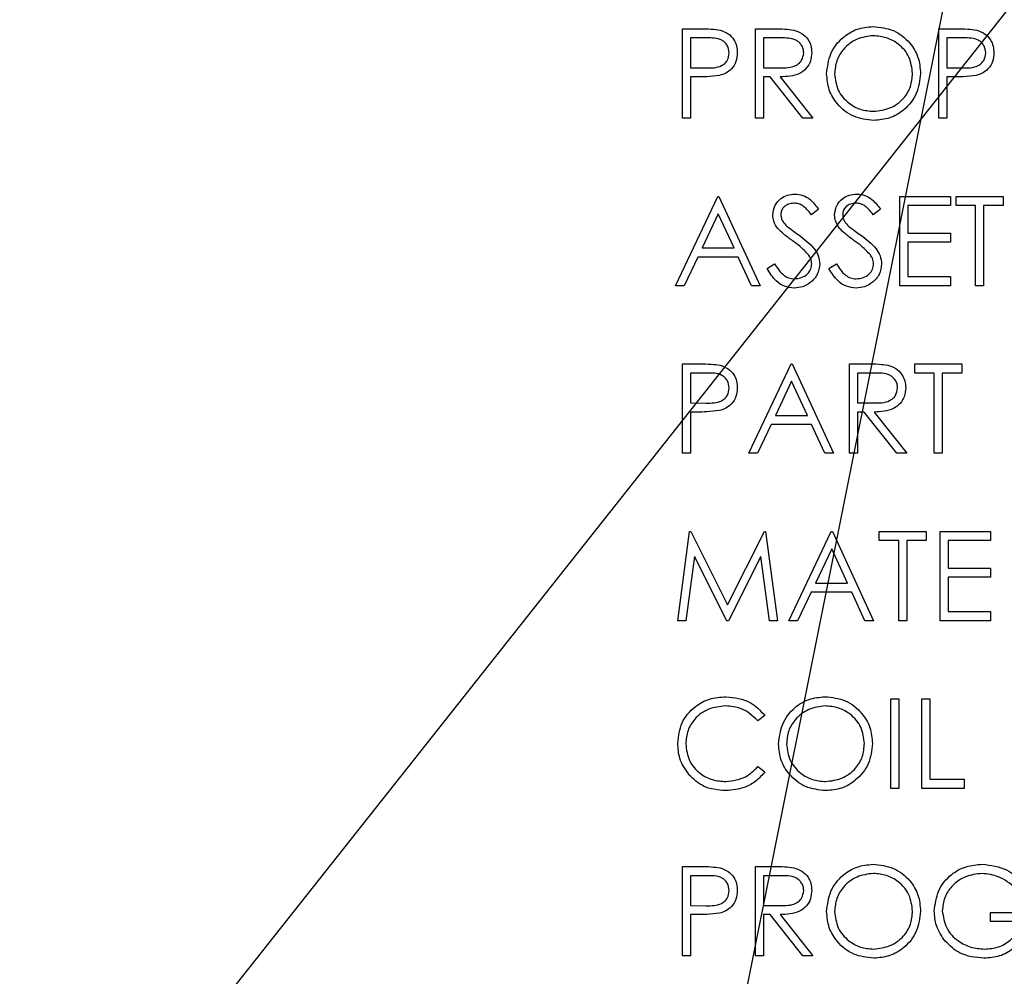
# Model space of a CAD drawing. Header units: inches. Extents: x 1880 to 2363, y -453 to -54.
# Tile 339 of 656: x 2038.995 to 2039.987, y -271.865 to -270.901. Entities that reach past the tile are written whole.
import ezdxf

# ---------------------------------------------------------------- set-up
doc = ezdxf.new("R2010")
doc.units = ezdxf.units.IN
doc.header["$LTSCALE"] = 0.5
doc.header["$MEASUREMENT"] = 0
doc.layers.add('DSS-M-S', color=53, linetype='Continuous')
doc.layers.add('SID-M-S', color=105, linetype='Continuous')

msp = doc.modelspace()

# ---------------------------------------------------------------- linework, layer by layer
at = {"layer": 'DSS-M-S', "linetype": 'Continuous', "lineweight": 25}
for p, q in [((2039.66308, -270.91028), (2039.68073, -270.91028)), ((2039.66308, -271.00028), (2039.66308, -270.91028)), ((2039.73692, -270.91028), (2039.75493, -270.91028)), ((2039.73692, -271.00028), (2039.73692, -270.91028)), ((2039.92154, -270.91028), (2039.93919, -270.91028)), ((2039.92154, -271.00028), (2039.92154, -270.91028)), ((2039.68761, -270.91951), (2039.67115, -270.91951)), ((2039.67115, -270.91951), (2039.67115, -270.94951)), ((2039.745, -270.91951), (2039.745, -270.94951)), ((2039.76187, -270.91951), (2039.745, -270.91951)), ((2039.92961, -270.91951), (2039.92961, -270.94951)), ((2039.94608, -270.91951), (2039.92961, -270.91951)), ((2039.67115, -270.94951), (2039.68691, -270.94971)), ((2039.745, -270.94951), (2039.76148, -270.94963)), ((2039.92961, -270.94951), (2039.94537, -270.94971)), ((2039.67115, -270.95874), (2039.67115, -271.00028)), ((2039.67759, -270.95874), (2039.67115, -270.95874)), ((2039.745, -270.95874), (2039.745, -271.00028)), ((2039.75156, -270.95874), (2039.745, -270.95874)), ((2039.78463, -271.00028), (2039.75156, -270.95874)), ((2039.76155, -270.95874), (2039.79461, -271.00028)), ((2039.92961, -270.95874), (2039.92961, -271.00028)), ((2039.93605, -270.95874), (2039.92961, -270.95874)), ((2039.67115, -271.00028), (2039.66308, -271.00028)), ((2039.745, -271.00028), (2039.73692, -271.00028)), ((2039.79461, -271.00028), (2039.78463, -271.00028)), ((2039.92961, -271.00028), (2039.92154, -271.00028)), ((2039.65615, -271.16903), (2039.69885, -271.07903)), ((2039.69885, -271.07903), (2039.7, -271.07903)), ((2039.7, -271.07903), (2039.74154, -271.16903)), ((2039.88231, -271.07903), (2039.93308, -271.07903)), ((2039.88231, -271.16903), (2039.88231, -271.07903)), ((2039.93308, -271.07903), (2039.93308, -271.08826)), ((2039.93885, -271.07903), (2039.98615, -271.07903)), ((2039.93885, -271.08826), (2039.93885, -271.07903)), ((2039.98615, -271.07903), (2039.98615, -271.08826)), ((2039.89038, -271.08826), (2039.89038, -271.11595)), ((2039.93308, -271.08826), (2039.89038, -271.08826)), ((2039.95846, -271.08826), (2039.93885, -271.08826)), ((2039.95846, -271.16903), (2039.95846, -271.08826)), ((2039.96654, -271.08826), (2039.96654, -271.16903)), ((2039.98615, -271.08826), (2039.96654, -271.08826)), ((2039.69933, -271.09657), (2039.68303, -271.13095)), ((2039.7152, -271.13095), (2039.69933, -271.09657)), ((2039.80038, -271.09195), (2039.79308, -271.09749)), ((2039.86269, -271.09195), (2039.85539, -271.09749)), ((2039.89038, -271.11595), (2039.93308, -271.11595)), ((2039.93308, -271.11595), (2039.93308, -271.12518)), ((2039.89038, -271.12518), (2039.89038, -271.1598)), ((2039.93308, -271.12518), (2039.89038, -271.12518)), ((2039.68303, -271.13095), (2039.7152, -271.13095)), ((2039.67865, -271.14018), (2039.66497, -271.16903)), ((2039.71945, -271.14018), (2039.67865, -271.14018)), ((2039.73276, -271.16903), (2039.71945, -271.14018)), ((2039.74846, -271.15167), (2039.75607, -271.1471)), ((2039.81077, -271.15167), (2039.81838, -271.1471)), ((2039.66497, -271.16903), (2039.65615, -271.16903)), ((2039.74154, -271.16903), (2039.73276, -271.16903)), ((2039.93308, -271.16903), (2039.88231, -271.16903)), ((2039.89038, -271.1598), (2039.93308, -271.1598)), ((2039.93308, -271.1598), (2039.93308, -271.16903)), ((2039.96654, -271.16903), (2039.95846, -271.16903)), ((2039.66308, -271.24778), (2039.68073, -271.24778)), ((2039.66308, -271.33778), (2039.66308, -271.24778)), ((2039.73, -271.33778), (2039.77269, -271.24778)), ((2039.77269, -271.24778), (2039.77385, -271.24778)), ((2039.77385, -271.24778), (2039.81538, -271.33778)), ((2039.83154, -271.24778), (2039.84955, -271.24778)), ((2039.83154, -271.33778), (2039.83154, -271.24778)), ((2039.89731, -271.24778), (2039.94461, -271.24778)), ((2039.89731, -271.25701), (2039.89731, -271.24778)), ((2039.94461, -271.24778), (2039.94461, -271.25701)), ((2039.67115, -271.25701), (2039.67115, -271.28701)), ((2039.68761, -271.25701), (2039.67115, -271.25701)), ((2039.83961, -271.25701), (2039.83961, -271.28701)), ((2039.85649, -271.25701), (2039.83961, -271.25701)), ((2039.91692, -271.25701), (2039.89731, -271.25701)), ((2039.91692, -271.33778), (2039.91692, -271.25701)), ((2039.925, -271.25701), (2039.925, -271.33778)), ((2039.94461, -271.25701), (2039.925, -271.25701)), ((2039.77318, -271.26532), (2039.75688, -271.2997)), ((2039.78904, -271.2997), (2039.77318, -271.26532)), ((2039.67115, -271.28701), (2039.68691, -271.28721)), ((2039.83961, -271.28701), (2039.85609, -271.28713)), ((2039.67115, -271.29624), (2039.67115, -271.33778)), ((2039.67759, -271.29624), (2039.67115, -271.29624)), ((2039.83961, -271.29624), (2039.83961, -271.33778)), ((2039.84618, -271.29624), (2039.83961, -271.29624)), ((2039.87924, -271.33778), (2039.84618, -271.29624)), ((2039.85617, -271.29624), (2039.88923, -271.33778)), ((2039.75688, -271.2997), (2039.78904, -271.2997)), ((2039.7525, -271.30893), (2039.73882, -271.33778)), ((2039.7933, -271.30893), (2039.7525, -271.30893)), ((2039.8066, -271.33778), (2039.7933, -271.30893)), ((2039.67115, -271.33778), (2039.66308, -271.33778)), ((2039.73882, -271.33778), (2039.73, -271.33778)), ((2039.81538, -271.33778), (2039.8066, -271.33778)), ((2039.83961, -271.33778), (2039.83154, -271.33778)), ((2039.88923, -271.33778), (2039.87924, -271.33778)), ((2039.925, -271.33778), (2039.91692, -271.33778)), ((2039.65846, -271.50653), (2039.67034, -271.41653)), ((2039.67034, -271.41653), (2039.6715, -271.41653)), ((2039.6715, -271.41653), (2039.70865, -271.49037)), ((2039.70865, -271.49037), (2039.74572, -271.41653)), ((2039.74572, -271.41653), (2039.74689, -271.41653)), ((2039.74689, -271.41653), (2039.75885, -271.50653)), ((2039.77038, -271.50653), (2039.81308, -271.41653)), ((2039.81308, -271.41653), (2039.81423, -271.41653)), ((2039.81423, -271.41653), (2039.85577, -271.50653)), ((2039.86154, -271.41653), (2039.90885, -271.41653)), ((2039.86154, -271.42576), (2039.86154, -271.41653)), ((2039.90885, -271.41653), (2039.90885, -271.42576)), ((2039.92269, -271.41653), (2039.97346, -271.41653)), ((2039.92269, -271.50653), (2039.92269, -271.41653)), ((2039.97346, -271.41653), (2039.97346, -271.42576)), ((2039.88115, -271.42576), (2039.86154, -271.42576)), ((2039.88115, -271.50653), (2039.88115, -271.42576)), ((2039.88923, -271.42576), (2039.88923, -271.50653)), ((2039.90885, -271.42576), (2039.88923, -271.42576)), ((2039.93077, -271.42576), (2039.93077, -271.45345)), ((2039.97346, -271.42576), (2039.93077, -271.42576)), ((2039.81356, -271.43407), (2039.79727, -271.46845)), ((2039.82943, -271.46845), (2039.81356, -271.43407)), ((2039.67519, -271.44162), (2039.66659, -271.50653)), ((2039.70781, -271.50653), (2039.67519, -271.44162)), ((2039.74211, -271.44177), (2039.70963, -271.50653)), ((2039.75073, -271.50653), (2039.74211, -271.44177)), ((2039.93077, -271.45345), (2039.97346, -271.45345)), ((2039.97346, -271.45345), (2039.97346, -271.46268)), ((2039.93077, -271.46268), (2039.93077, -271.4973)), ((2039.97346, -271.46268), (2039.93077, -271.46268)), ((2039.79727, -271.46845), (2039.82943, -271.46845)), ((2039.79288, -271.47768), (2039.7792, -271.50653)), ((2039.83368, -271.47768), (2039.79288, -271.47768)), ((2039.84699, -271.50653), (2039.83368, -271.47768)), ((2039.93077, -271.4973), (2039.97346, -271.4973)), ((2039.97346, -271.4973), (2039.97346, -271.50653)), ((2039.66659, -271.50653), (2039.65846, -271.50653)), ((2039.70963, -271.50653), (2039.70781, -271.50653)), ((2039.75885, -271.50653), (2039.75073, -271.50653)), ((2039.7792, -271.50653), (2039.77038, -271.50653)), ((2039.85577, -271.50653), (2039.84699, -271.50653)), ((2039.88923, -271.50653), (2039.88115, -271.50653)), ((2039.97346, -271.50653), (2039.92269, -271.50653)), ((2039.87308, -271.58528), (2039.88115, -271.58528)), ((2039.87308, -271.67528), (2039.87308, -271.58528)), ((2039.88115, -271.58528), (2039.88115, -271.67528)), ((2039.90423, -271.58528), (2039.91231, -271.58528)), ((2039.90423, -271.67528), (2039.90423, -271.58528)), ((2039.91231, -271.58528), (2039.91231, -271.66605)), ((2039.74615, -271.60179), (2039.73909, -271.6072)), ((2039.73909, -271.65335), (2039.74615, -271.65871)), ((2039.91231, -271.66605), (2039.94692, -271.66605)), ((2039.94692, -271.66605), (2039.94692, -271.67528)), ((2039.88115, -271.67528), (2039.87308, -271.67528)), ((2039.94692, -271.67528), (2039.90423, -271.67528)), ((2039.66308, -271.75403), (2039.68073, -271.75403)), ((2039.66308, -271.84403), (2039.66308, -271.75403)), ((2039.73692, -271.75403), (2039.75493, -271.75403)), ((2039.73692, -271.84403), (2039.73692, -271.75403)), ((2039.67115, -271.76326), (2039.67115, -271.79326)), ((2039.68761, -271.76326), (2039.67115, -271.76326)), ((2039.745, -271.76326), (2039.745, -271.79326)), ((2039.76187, -271.76326), (2039.745, -271.76326)), ((2039.67115, -271.79326), (2039.68691, -271.79346)), ((2039.745, -271.79326), (2039.76148, -271.79338)), ((2039.67115, -271.80249), (2039.67115, -271.84403)), ((2039.67759, -271.80249), (2039.67115, -271.80249)), ((2039.745, -271.80249), (2039.745, -271.84403)), ((2039.75156, -271.80249), (2039.745, -271.80249)), ((2039.78463, -271.84403), (2039.75156, -271.80249)), ((2039.76155, -271.80249), (2039.79461, -271.84403)), ((2039.97346, -271.80018), (2040.01154, -271.80018)), ((2039.97346, -271.80941), (2039.97346, -271.80018)), ((2040.00346, -271.80941), (2039.97346, -271.80941)), ((2039.67115, -271.84403), (2039.66308, -271.84403)), ((2039.745, -271.84403), (2039.73692, -271.84403)), ((2039.79461, -271.84403), (2039.78463, -271.84403))]:
    msp.add_line(p, q, dxfattribs=at)
for points, knots in [([(2039.68073, -270.91028), (2039.68457, -270.91027), (2039.69144, -270.91024), (2039.69824, -270.91121), (2039.70123, -270.91163)], [0, 0, 0, 0, 0.560314, 1, 1, 1, 1]), ([(2039.75493, -270.91028), (2039.75876, -270.91027), (2039.76558, -270.91024), (2039.77235, -270.91112), (2039.77532, -270.9115)], [0, 0, 0, 0, 0.56024, 1, 1, 1, 1]), ([(2039.80846, -270.95567), (2039.80929, -270.94873), (2039.81095, -270.93485), (2039.82327, -270.91903), (2039.83882, -270.9096), (2039.84974, -270.90851), (2039.85519, -270.90797)], [0, 0, 0, 0, 0.279731, 0.559327, 0.77968, 1, 1, 1, 1]), ([(2039.85519, -270.90797), (2039.86224, -270.90871), (2039.87634, -270.91019), (2039.89212, -270.92296), (2039.90169, -270.93864), (2039.90261, -270.94971), (2039.90308, -270.95524)], [0, 0, 0, 0, 0.279767, 0.559358, 0.779571, 1, 1, 1, 1]), ([(2039.93919, -270.91028), (2039.94304, -270.91027), (2039.9499, -270.91024), (2039.9567, -270.91121), (2039.95969, -270.91163)], [0, 0, 0, 0, 0.560314, 1, 1, 1, 1]), ([(2039.71038, -270.93445), (2039.70998, -270.93187), (2039.70936, -270.92799), (2039.70605, -270.92393), (2039.69969, -270.91937), (2039.69298, -270.91945), (2039.68761, -270.91951)], [0, 0, 0, 0, 0.248969, 0.374729, 0.500383, 1, 1, 1, 1]), ([(2039.70123, -270.91163), (2039.70396, -270.91262), (2039.70943, -270.91459), (2039.71508, -270.92068), (2039.71806, -270.92759), (2039.71833, -270.93214), (2039.71846, -270.93442)], [0, 0, 0, 0, 0.2797054, 0.5593809, 0.7795086, 1, 1, 1, 1]), ([(2039.78538, -270.93433), (2039.78529, -270.93301), (2039.78509, -270.93037), (2039.7833, -270.92678), (2039.78077, -270.92373), (2039.7741, -270.91933), (2039.7673, -270.91943), (2039.76187, -270.91951)], [0, 0, 0, 0, 0.125307, 0.250617, 0.375954, 0.501281, 1, 1, 1, 1]), ([(2039.77532, -270.9115), (2039.77815, -270.91244), (2039.78379, -270.91431), (2039.78974, -270.92038), (2039.79301, -270.92736), (2039.79331, -270.93202), (2039.79346, -270.93435)], [0, 0, 0, 0, 0.279797, 0.5595, 0.779626, 1, 1, 1, 1]), ([(2039.85559, -270.9172), (2039.84991, -270.91794), (2039.83854, -270.91941), (2039.82554, -270.92944), (2039.81776, -270.94219), (2039.81695, -270.95116), (2039.81654, -270.95564)], [0, 0, 0, 0, 0.279627, 0.55935, 0.77963, 1, 1, 1, 1]), ([(2039.895, -270.95522), (2039.89431, -270.94951), (2039.89293, -270.93808), (2039.88197, -270.92569), (2039.869, -270.91852), (2039.86006, -270.91764), (2039.85559, -270.9172)], [0, 0, 0, 0, 0.279468, 0.55887, 0.779516, 1, 1, 1, 1]), ([(2039.96885, -270.93445), (2039.96844, -270.93187), (2039.96782, -270.92799), (2039.96451, -270.92393), (2039.95815, -270.91937), (2039.95144, -270.91945), (2039.94608, -270.91951)], [0, 0, 0, 0, 0.248969, 0.374729, 0.500383, 1, 1, 1, 1]), ([(2039.95969, -270.91163), (2039.96242, -270.91262), (2039.96789, -270.91459), (2039.97354, -270.92068), (2039.97653, -270.92759), (2039.97679, -270.93214), (2039.97692, -270.93442)], [0, 0, 0, 0, 0.279705, 0.559381, 0.779509, 1, 1, 1, 1]), ([(2039.68691, -270.94971), (2039.69239, -270.94973), (2039.69926, -270.94975), (2039.7059, -270.94525), (2039.70936, -270.94111), (2039.70998, -270.93711), (2039.71038, -270.93445)], [0, 0, 0, 0, 0.499721, 0.62535, 0.751083, 1, 1, 1, 1]), ([(2039.71846, -270.93442), (2039.71825, -270.93739), (2039.71782, -270.94331), (2039.71331, -270.95054), (2039.70718, -270.9552), (2039.70273, -270.95657), (2039.7005, -270.95726)], [0, 0, 0, 0, 0.280099, 0.559324, 0.779458, 1, 1, 1, 1]), ([(2039.76148, -270.94963), (2039.76701, -270.94962), (2039.77392, -270.9496), (2039.78075, -270.9452), (2039.78432, -270.94107), (2039.78496, -270.93702), (2039.78538, -270.93433)], [0, 0, 0, 0, 0.4998271, 0.6254978, 0.7512079, 1, 1, 1, 1]), ([(2039.79346, -270.93435), (2039.79323, -270.93719), (2039.79275, -270.94288), (2039.7883, -270.95044), (2039.77816, -270.958), (2039.7684, -270.95844), (2039.76155, -270.95874)], [0, 0, 0, 0, 0.18712, 0.373979, 0.560911, 1, 1, 1, 1]), ([(2039.94537, -270.94971), (2039.95086, -270.94973), (2039.95772, -270.94975), (2039.96436, -270.94525), (2039.96782, -270.94111), (2039.96844, -270.93711), (2039.96885, -270.93445)], [0, 0, 0, 0, 0.499721, 0.62535, 0.751083, 1, 1, 1, 1]), ([(2039.97692, -270.93442), (2039.97671, -270.93739), (2039.97628, -270.94331), (2039.97177, -270.95054), (2039.96564, -270.9552), (2039.96119, -270.95657), (2039.95897, -270.95726)], [0, 0, 0, 0, 0.280099, 0.559324, 0.779458, 1, 1, 1, 1]), ([(2039.7005, -270.95726), (2039.69624, -270.9578), (2039.68863, -270.95875), (2039.68097, -270.95874), (2039.67759, -270.95874)], [0, 0, 0, 0, 0.559694, 1, 1, 1, 1]), ([(2039.85591, -271.00259), (2039.84894, -271.00181), (2039.83499, -271.00027), (2039.81948, -270.98755), (2039.80991, -270.9721), (2039.80895, -270.96115), (2039.80846, -270.95567)], [0, 0, 0, 0, 0.279663, 0.559354, 0.779636, 1, 1, 1, 1]), ([(2039.81654, -270.95564), (2039.81723, -270.96131), (2039.8186, -270.97266), (2039.82948, -270.98489), (2039.84223, -270.99226), (2039.85114, -270.99299), (2039.85559, -270.99335)], [0, 0, 0, 0, 0.279416, 0.5590765, 0.779478, 1, 1, 1, 1]), ([(2039.85559, -270.99335), (2039.8613, -270.9927), (2039.87273, -270.9914), (2039.88597, -270.98155), (2039.89376, -270.96871), (2039.89459, -270.95972), (2039.895, -270.95522)], [0, 0, 0, 0, 0.2798297, 0.559389, 0.7796538, 1, 1, 1, 1]), ([(2039.90308, -270.95524), (2039.90229, -270.96223), (2039.9007, -270.97619), (2039.88788, -270.99168), (2039.87237, -271.00118), (2039.8614, -271.00212), (2039.85591, -271.00259)], [0, 0, 0, 0, 0.2796304, 0.5593429, 0.7795972, 1, 1, 1, 1]), ([(2039.95897, -270.95726), (2039.95471, -270.9578), (2039.9471, -270.95875), (2039.93943, -270.95874), (2039.93605, -270.95874)], [0, 0, 0, 0, 0.559694, 1, 1, 1, 1]), ([(2039.75423, -271.09772), (2039.75462, -271.09453), (2039.7554, -271.08814), (2039.76155, -271.0812), (2039.7689, -271.07736), (2039.7739, -271.07693), (2039.77641, -271.07672)], [0, 0, 0, 0, 0.279553, 0.558798, 0.779378, 1, 1, 1, 1]), ([(2039.77641, -271.07672), (2039.77918, -271.07699), (2039.78472, -271.07753), (2039.79339, -271.08283), (2039.79773, -271.08849), (2039.80038, -271.09195)], [0, 0, 0, 0, 0.27975, 0.559501, 1, 1, 1, 1]), ([(2039.81654, -271.09772), (2039.81693, -271.09453), (2039.81771, -271.08814), (2039.82385, -271.0812), (2039.8312, -271.07736), (2039.83621, -271.07693), (2039.83871, -271.07672)], [0, 0, 0, 0, 0.279553, 0.558798, 0.779378, 1, 1, 1, 1]), ([(2039.83871, -271.07672), (2039.84148, -271.07699), (2039.84703, -271.07753), (2039.8557, -271.08283), (2039.86004, -271.08849), (2039.86269, -271.09195)], [0, 0, 0, 0, 0.27975, 0.559501, 1, 1, 1, 1]), ([(2039.7755, -271.08595), (2039.77368, -271.08609), (2039.77003, -271.08637), (2039.76563, -271.08918), (2039.76275, -271.09303), (2039.76245, -271.09591), (2039.76231, -271.09735)], [0, 0, 0, 0, 0.280274, 0.559931, 0.77992, 1, 1, 1, 1]), ([(2039.79308, -271.09749), (2039.79153, -271.09555), (2039.78897, -271.09237), (2039.78474, -271.08852), (2039.78033, -271.08632), (2039.77711, -271.08608), (2039.7755, -271.08595)], [0, 0, 0, 0, 0.340409, 0.560482, 0.78018, 1, 1, 1, 1]), ([(2039.83781, -271.08595), (2039.83598, -271.08609), (2039.83233, -271.08637), (2039.82794, -271.08918), (2039.82506, -271.09303), (2039.82476, -271.09591), (2039.82461, -271.09735)], [0, 0, 0, 0, 0.280274, 0.559931, 0.77992, 1, 1, 1, 1]), ([(2039.85539, -271.09749), (2039.85383, -271.09555), (2039.85127, -271.09237), (2039.84705, -271.08852), (2039.84264, -271.08632), (2039.83942, -271.08608), (2039.83781, -271.08595)], [0, 0, 0, 0, 0.340409, 0.560482, 0.78018, 1, 1, 1, 1]), ([(2039.75926, -271.11143), (2039.75767, -271.10909), (2039.75484, -271.10492), (2039.75442, -271.09992), (2039.75423, -271.09772)], [0, 0, 0, 0, 0.55984, 1, 1, 1, 1]), ([(2039.76231, -271.09735), (2039.76241, -271.0986), (2039.76262, -271.10111), (2039.76457, -271.10525), (2039.76685, -271.10756), (2039.76824, -271.10897)], [0, 0, 0, 0, 0.279946, 0.559774, 1, 1, 1, 1]), ([(2039.82157, -271.11143), (2039.81998, -271.10909), (2039.81715, -271.10492), (2039.81672, -271.09992), (2039.81654, -271.09772)], [0, 0, 0, 0, 0.55984, 1, 1, 1, 1]), ([(2039.82461, -271.09735), (2039.82472, -271.0986), (2039.82493, -271.10111), (2039.82688, -271.10525), (2039.82916, -271.10756), (2039.83055, -271.10897)], [0, 0, 0, 0, 0.279946, 0.559774, 1, 1, 1, 1]), ([(2039.76824, -271.10897), (2039.77046, -271.1107), (2039.77442, -271.11378), (2039.77853, -271.11666), (2039.78034, -271.11793)], [0, 0, 0, 0, 0.559906, 1, 1, 1, 1]), ([(2039.83055, -271.10897), (2039.83277, -271.1107), (2039.83673, -271.11378), (2039.84084, -271.11666), (2039.84264, -271.11793)], [0, 0, 0, 0, 0.5599058, 1, 1, 1, 1]), ([(2039.77401, -271.12367), (2039.77107, -271.12159), (2039.76584, -271.11789), (2039.76127, -271.1134), (2039.75926, -271.11143)], [0, 0, 0, 0, 0.560413, 1, 1, 1, 1]), ([(2039.78034, -271.11793), (2039.78598, -271.12211), (2039.79384, -271.12793), (2039.80053, -271.13877), (2039.8012, -271.14424), (2039.80154, -271.14698)], [0, 0, 0, 0, 0.560115, 0.780284, 1, 1, 1, 1]), ([(2039.83632, -271.12367), (2039.83338, -271.12159), (2039.82815, -271.11789), (2039.82358, -271.1134), (2039.82157, -271.11143)], [0, 0, 0, 0, 0.560413, 1, 1, 1, 1]), ([(2039.84264, -271.11793), (2039.84828, -271.12211), (2039.85614, -271.12793), (2039.86283, -271.13877), (2039.86351, -271.14424), (2039.86385, -271.14698)], [0, 0, 0, 0, 0.560115, 0.780284, 1, 1, 1, 1]), ([(2039.79023, -271.13802), (2039.78746, -271.13505), (2039.7825, -271.12975), (2039.77661, -271.12553), (2039.77401, -271.12367)], [0, 0, 0, 0, 0.559496, 1, 1, 1, 1]), ([(2039.85254, -271.13802), (2039.84977, -271.13505), (2039.84481, -271.12975), (2039.83891, -271.12553), (2039.83632, -271.12367)], [0, 0, 0, 0, 0.559496, 1, 1, 1, 1]), ([(2039.79346, -271.14685), (2039.79324, -271.14506), (2039.79284, -271.14185), (2039.79103, -271.13919), (2039.79023, -271.13802)], [0, 0, 0, 0, 0.55899, 1, 1, 1, 1]), ([(2039.85577, -271.14685), (2039.85555, -271.14506), (2039.85515, -271.14185), (2039.85334, -271.13919), (2039.85254, -271.13802)], [0, 0, 0, 0, 0.55899, 1, 1, 1, 1]), ([(2039.75607, -271.1471), (2039.75874, -271.15122), (2039.76247, -271.15695), (2039.7701, -271.16151), (2039.77392, -271.16191), (2039.77583, -271.1621)], [0, 0, 0, 0, 0.559321, 0.779782, 1, 1, 1, 1]), ([(2039.77583, -271.1621), (2039.77825, -271.16186), (2039.78308, -271.16138), (2039.78899, -271.15774), (2039.79275, -271.15255), (2039.79322, -271.14875), (2039.79346, -271.14685)], [0, 0, 0, 0, 0.280276, 0.560148, 0.780153, 1, 1, 1, 1]), ([(2039.80154, -271.14698), (2039.80104, -271.15066), (2039.80003, -271.15803), (2039.79283, -271.16587), (2039.78452, -271.17063), (2039.77873, -271.1711), (2039.77583, -271.17134)], [0, 0, 0, 0, 0.279183, 0.559085, 0.779446, 1, 1, 1, 1]), ([(2039.81838, -271.1471), (2039.82105, -271.15122), (2039.82478, -271.15695), (2039.83241, -271.16151), (2039.83623, -271.16191), (2039.83814, -271.1621)], [0, 0, 0, 0, 0.559321, 0.779782, 1, 1, 1, 1]), ([(2039.83814, -271.1621), (2039.84056, -271.16186), (2039.84539, -271.16138), (2039.8513, -271.15774), (2039.85506, -271.15255), (2039.85553, -271.14875), (2039.85577, -271.14685)], [0, 0, 0, 0, 0.280276, 0.560148, 0.780153, 1, 1, 1, 1]), ([(2039.86385, -271.14698), (2039.86334, -271.15066), (2039.86234, -271.15803), (2039.85514, -271.16587), (2039.84683, -271.17063), (2039.84103, -271.1711), (2039.83814, -271.17134)], [0, 0, 0, 0, 0.279183, 0.559085, 0.779446, 1, 1, 1, 1]), ([(2039.77583, -271.17134), (2039.7725, -271.171), (2039.76584, -271.17034), (2039.75558, -271.16355), (2039.75116, -271.15618), (2039.74846, -271.15167)], [0, 0, 0, 0, 0.27988, 0.559666, 1, 1, 1, 1]), ([(2039.83814, -271.17134), (2039.83481, -271.171), (2039.82815, -271.17034), (2039.81789, -271.16355), (2039.81347, -271.15618), (2039.81077, -271.15167)], [0, 0, 0, 0, 0.2798798, 0.5596658, 1, 1, 1, 1]), ([(2039.68073, -271.24778), (2039.68457, -271.24777), (2039.69144, -271.24774), (2039.69824, -271.24871), (2039.70123, -271.24913)], [0, 0, 0, 0, 0.560314, 1, 1, 1, 1]), ([(2039.84955, -271.24778), (2039.85337, -271.24777), (2039.8602, -271.24774), (2039.86696, -271.24862), (2039.86994, -271.249)], [0, 0, 0, 0, 0.56024, 1, 1, 1, 1]), ([(2039.71038, -271.27195), (2039.70998, -271.26937), (2039.70936, -271.26549), (2039.70605, -271.26143), (2039.69969, -271.25687), (2039.69298, -271.25695), (2039.68761, -271.25701)], [0, 0, 0, 0, 0.248969, 0.374729, 0.500383, 1, 1, 1, 1]), ([(2039.70123, -271.24913), (2039.70396, -271.25012), (2039.70943, -271.25209), (2039.71508, -271.25818), (2039.71806, -271.26509), (2039.71833, -271.26964), (2039.71846, -271.27192)], [0, 0, 0, 0, 0.279705, 0.559381, 0.779509, 1, 1, 1, 1]), ([(2039.88, -271.27183), (2039.8799, -271.27051), (2039.87971, -271.26787), (2039.87792, -271.26428), (2039.87539, -271.26123), (2039.86871, -271.25683), (2039.86192, -271.25693), (2039.85649, -271.25701)], [0, 0, 0, 0, 0.1253074, 0.250617, 0.3759543, 0.5012806, 1, 1, 1, 1]), ([(2039.86994, -271.249), (2039.87276, -271.24994), (2039.87841, -271.25181), (2039.88435, -271.25788), (2039.88763, -271.26486), (2039.88793, -271.26952), (2039.88808, -271.27185)], [0, 0, 0, 0, 0.279797, 0.5595, 0.779626, 1, 1, 1, 1]), ([(2039.68691, -271.28721), (2039.69239, -271.28723), (2039.69926, -271.28725), (2039.7059, -271.28275), (2039.70936, -271.27861), (2039.70998, -271.27461), (2039.71038, -271.27195)], [0, 0, 0, 0, 0.499721, 0.62535, 0.751083, 1, 1, 1, 1]), ([(2039.71846, -271.27192), (2039.71825, -271.27489), (2039.71782, -271.28081), (2039.71331, -271.28804), (2039.70718, -271.2927), (2039.70273, -271.29407), (2039.7005, -271.29476)], [0, 0, 0, 0, 0.2800989, 0.5593238, 0.7794579, 1, 1, 1, 1]), ([(2039.85609, -271.28713), (2039.86162, -271.28712), (2039.86854, -271.2871), (2039.87536, -271.2827), (2039.87894, -271.27857), (2039.87958, -271.27452), (2039.88, -271.27183)], [0, 0, 0, 0, 0.499827, 0.625498, 0.751208, 1, 1, 1, 1]), ([(2039.88808, -271.27185), (2039.88784, -271.27469), (2039.88737, -271.28038), (2039.88292, -271.28794), (2039.87278, -271.2955), (2039.86301, -271.29594), (2039.85617, -271.29624)], [0, 0, 0, 0, 0.1871202, 0.3739789, 0.5609112, 1, 1, 1, 1]), ([(2039.7005, -271.29476), (2039.69624, -271.2953), (2039.68863, -271.29625), (2039.68097, -271.29624), (2039.67759, -271.29624)], [0, 0, 0, 0, 0.559694, 1, 1, 1, 1]), ([(2039.65846, -271.62976), (2039.65928, -271.6227), (2039.66093, -271.60859), (2039.67424, -271.59314), (2039.69027, -271.5842), (2039.70134, -271.58338), (2039.70689, -271.58297)], [0, 0, 0, 0, 0.279512, 0.55908, 0.779374, 1, 1, 1, 1]), ([(2039.70689, -271.58297), (2039.71553, -271.58393), (2039.73097, -271.58564), (2039.74151, -271.59685), (2039.74615, -271.60179)], [0, 0, 0, 0, 0.559517, 1, 1, 1, 1]), ([(2039.76, -271.63067), (2039.76083, -271.62373), (2039.76249, -271.60985), (2039.77481, -271.59403), (2039.79036, -271.5846), (2039.80127, -271.58351), (2039.80673, -271.58297)], [0, 0, 0, 0, 0.279731, 0.559327, 0.77968, 1, 1, 1, 1]), ([(2039.80673, -271.58297), (2039.81378, -271.58371), (2039.82788, -271.58519), (2039.84365, -271.59796), (2039.85323, -271.61364), (2039.85415, -271.62471), (2039.85461, -271.63024)], [0, 0, 0, 0, 0.279767, 0.559358, 0.779571, 1, 1, 1, 1]), ([(2039.70638, -271.5922), (2039.70063, -271.59286), (2039.68914, -271.59417), (2039.67574, -271.60394), (2039.66777, -271.61679), (2039.66695, -271.62584), (2039.66654, -271.63037)], [0, 0, 0, 0, 0.2798558, 0.5595188, 0.7796855, 1, 1, 1, 1]), ([(2039.73909, -271.6072), (2039.73387, -271.60235), (2039.72454, -271.59367), (2039.71194, -271.59265), (2039.70638, -271.5922)], [0, 0, 0, 0, 0.5584265, 1, 1, 1, 1]), ([(2039.80713, -271.5922), (2039.80145, -271.59294), (2039.79008, -271.59441), (2039.77708, -271.60444), (2039.7693, -271.61719), (2039.76848, -271.62616), (2039.76808, -271.63064)], [0, 0, 0, 0, 0.279627, 0.55935, 0.77963, 1, 1, 1, 1]), ([(2039.84654, -271.63022), (2039.84585, -271.62451), (2039.84446, -271.61308), (2039.83351, -271.60069), (2039.82054, -271.59352), (2039.8116, -271.59264), (2039.80713, -271.5922)], [0, 0, 0, 0, 0.279468, 0.5588703, 0.7795158, 1, 1, 1, 1]), ([(2039.66987, -271.66185), (2039.66615, -271.6564), (2039.65949, -271.64664), (2039.65878, -271.63492), (2039.65846, -271.62976)], [0, 0, 0, 0, 0.559029, 1, 1, 1, 1]), ([(2039.66654, -271.63037), (2039.66722, -271.63619), (2039.6686, -271.64783), (2039.67987, -271.66038), (2039.69324, -271.6674), (2039.70237, -271.66804), (2039.70694, -271.66835)], [0, 0, 0, 0, 0.2794342, 0.5589213, 0.7792831, 1, 1, 1, 1]), ([(2039.80745, -271.67759), (2039.80048, -271.67681), (2039.78653, -271.67527), (2039.77101, -271.66255), (2039.76145, -271.6471), (2039.76048, -271.63615), (2039.76, -271.63067)], [0, 0, 0, 0, 0.279663, 0.559354, 0.779636, 1, 1, 1, 1]), ([(2039.76808, -271.63064), (2039.76877, -271.63631), (2039.77014, -271.64766), (2039.78102, -271.65989), (2039.79377, -271.66726), (2039.80267, -271.66799), (2039.80713, -271.66835)], [0, 0, 0, 0, 0.279416, 0.5590765, 0.779478, 1, 1, 1, 1]), ([(2039.80713, -271.66835), (2039.81284, -271.6677), (2039.82427, -271.6664), (2039.83751, -271.65655), (2039.8453, -271.64371), (2039.84612, -271.63472), (2039.84654, -271.63022)], [0, 0, 0, 0, 0.27983, 0.559389, 0.779654, 1, 1, 1, 1]), ([(2039.85461, -271.63024), (2039.85382, -271.63723), (2039.85224, -271.65119), (2039.83942, -271.66668), (2039.82391, -271.67618), (2039.81294, -271.67712), (2039.80745, -271.67759)], [0, 0, 0, 0, 0.2796304, 0.5593429, 0.7795972, 1, 1, 1, 1]), ([(2039.70694, -271.66835), (2039.7139, -271.66751), (2039.72635, -271.66599), (2039.73519, -271.65722), (2039.73909, -271.65335)], [0, 0, 0, 0, 0.5587722, 1, 1, 1, 1]), ([(2039.70699, -271.67759), (2039.69903, -271.67691), (2039.68481, -271.67571), (2039.67444, -271.66608), (2039.66987, -271.66185)], [0, 0, 0, 0, 0.559804, 1, 1, 1, 1]), ([(2039.74615, -271.65871), (2039.74338, -271.66189), (2039.73783, -271.66824), (2039.72448, -271.67589), (2039.71362, -271.67694), (2039.70699, -271.67759)], [0, 0, 0, 0, 0.28041, 0.560795, 1, 1, 1, 1]), ([(2039.68073, -271.75403), (2039.68457, -271.75402), (2039.69144, -271.75399), (2039.69824, -271.75496), (2039.70123, -271.75538)], [0, 0, 0, 0, 0.5603137, 1, 1, 1, 1]), ([(2039.75493, -271.75403), (2039.75876, -271.75402), (2039.76558, -271.75399), (2039.77235, -271.75487), (2039.77532, -271.75525)], [0, 0, 0, 0, 0.56024, 1, 1, 1, 1]), ([(2039.80846, -271.79942), (2039.80929, -271.79248), (2039.81095, -271.7786), (2039.82327, -271.76278), (2039.83882, -271.75335), (2039.84974, -271.75226), (2039.85519, -271.75172)], [0, 0, 0, 0, 0.279731, 0.559327, 0.77968, 1, 1, 1, 1]), ([(2039.85519, -271.75172), (2039.86224, -271.75246), (2039.87634, -271.75394), (2039.89212, -271.76671), (2039.90169, -271.78239), (2039.90261, -271.79346), (2039.90308, -271.79899)], [0, 0, 0, 0, 0.279767, 0.559358, 0.779571, 1, 1, 1, 1]), ([(2039.91692, -271.79899), (2039.91781, -271.79194), (2039.91958, -271.77783), (2039.93253, -271.76201), (2039.94867, -271.75306), (2039.95978, -271.75217), (2039.96533, -271.75172)], [0, 0, 0, 0, 0.27959, 0.559072, 0.779411, 1, 1, 1, 1]), ([(2039.96533, -271.75172), (2039.9739, -271.75279), (2039.98923, -271.7547), (2040.0007, -271.76489), (2040.00577, -271.76939)], [0, 0, 0, 0, 0.558579, 1, 1, 1, 1]), ([(2039.71038, -271.7782), (2039.70998, -271.77562), (2039.70936, -271.77174), (2039.70605, -271.76768), (2039.69969, -271.76312), (2039.69298, -271.7632), (2039.68761, -271.76326)], [0, 0, 0, 0, 0.2489693, 0.3747291, 0.500383, 1, 1, 1, 1]), ([(2039.70123, -271.75538), (2039.70396, -271.75637), (2039.70943, -271.75834), (2039.71508, -271.76443), (2039.71806, -271.77134), (2039.71833, -271.77589), (2039.71846, -271.77817)], [0, 0, 0, 0, 0.279705, 0.559381, 0.779509, 1, 1, 1, 1]), ([(2039.78538, -271.77808), (2039.78529, -271.77676), (2039.78509, -271.77412), (2039.7833, -271.77053), (2039.78077, -271.76748), (2039.7741, -271.76308), (2039.7673, -271.76318), (2039.76187, -271.76326)], [0, 0, 0, 0, 0.1253074, 0.250617, 0.3759543, 0.5012806, 1, 1, 1, 1]), ([(2039.77532, -271.75525), (2039.77815, -271.75619), (2039.78379, -271.75806), (2039.78974, -271.76413), (2039.79301, -271.77111), (2039.79331, -271.77577), (2039.79346, -271.7781)], [0, 0, 0, 0, 0.279797, 0.5595, 0.779626, 1, 1, 1, 1]), ([(2039.85559, -271.76095), (2039.84991, -271.76169), (2039.83854, -271.76316), (2039.82554, -271.77319), (2039.81776, -271.78594), (2039.81695, -271.79491), (2039.81654, -271.79939)], [0, 0, 0, 0, 0.279627, 0.55935, 0.77963, 1, 1, 1, 1]), ([(2039.895, -271.79897), (2039.89431, -271.79326), (2039.89293, -271.78183), (2039.88197, -271.76944), (2039.869, -271.76227), (2039.86006, -271.76139), (2039.85559, -271.76095)], [0, 0, 0, 0, 0.279468, 0.55887, 0.779516, 1, 1, 1, 1]), ([(2039.96506, -271.76095), (2039.95937, -271.76164), (2039.94798, -271.76303), (2039.93469, -271.77264), (2039.92652, -271.78519), (2039.92551, -271.79415), (2039.925, -271.79863)], [0, 0, 0, 0, 0.279847, 0.559555, 0.779847, 1, 1, 1, 1]), ([(2039.99885, -271.77595), (2039.99328, -271.77137), (2039.98334, -271.7632), (2039.97065, -271.76164), (2039.96506, -271.76095)], [0, 0, 0, 0, 0.55984, 1, 1, 1, 1]), ([(2039.68691, -271.79346), (2039.69239, -271.79348), (2039.69926, -271.7935), (2039.7059, -271.789), (2039.70936, -271.78486), (2039.70998, -271.78086), (2039.71038, -271.7782)], [0, 0, 0, 0, 0.499721, 0.62535, 0.751083, 1, 1, 1, 1]), ([(2039.71846, -271.77817), (2039.71825, -271.78114), (2039.71782, -271.78706), (2039.71331, -271.79429), (2039.70718, -271.79895), (2039.70273, -271.80032), (2039.7005, -271.80101)], [0, 0, 0, 0, 0.280099, 0.559324, 0.779458, 1, 1, 1, 1]), ([(2039.76148, -271.79338), (2039.76701, -271.79337), (2039.77392, -271.79335), (2039.78075, -271.78895), (2039.78432, -271.78482), (2039.78496, -271.78077), (2039.78538, -271.77808)], [0, 0, 0, 0, 0.499827, 0.625498, 0.751208, 1, 1, 1, 1]), ([(2039.79346, -271.7781), (2039.79323, -271.78094), (2039.79275, -271.78663), (2039.7883, -271.79419), (2039.77816, -271.80175), (2039.7684, -271.80219), (2039.76155, -271.80249)], [0, 0, 0, 0, 0.18712, 0.373979, 0.560911, 1, 1, 1, 1]), ([(2039.7005, -271.80101), (2039.69624, -271.80155), (2039.68863, -271.8025), (2039.68097, -271.80249), (2039.67759, -271.80249)], [0, 0, 0, 0, 0.5596942, 1, 1, 1, 1]), ([(2039.85591, -271.84634), (2039.84894, -271.84556), (2039.83499, -271.84402), (2039.81948, -271.8313), (2039.80991, -271.81585), (2039.80895, -271.8049), (2039.80846, -271.79942)], [0, 0, 0, 0, 0.279663, 0.559354, 0.779636, 1, 1, 1, 1]), ([(2039.81654, -271.79939), (2039.81723, -271.80506), (2039.8186, -271.81641), (2039.82948, -271.82864), (2039.84223, -271.83601), (2039.85114, -271.83674), (2039.85559, -271.8371)], [0, 0, 0, 0, 0.279416, 0.559077, 0.779478, 1, 1, 1, 1]), ([(2039.85559, -271.8371), (2039.8613, -271.83645), (2039.87273, -271.83515), (2039.88597, -271.8253), (2039.89376, -271.81246), (2039.89459, -271.80347), (2039.895, -271.79897)], [0, 0, 0, 0, 0.27983, 0.559389, 0.779654, 1, 1, 1, 1]), ([(2039.90308, -271.79899), (2039.90229, -271.80598), (2039.9007, -271.81994), (2039.88788, -271.83543), (2039.87237, -271.84493), (2039.8614, -271.84587), (2039.85591, -271.84634)], [0, 0, 0, 0, 0.2796304, 0.5593429, 0.7795972, 1, 1, 1, 1]), ([(2039.92796, -271.82932), (2039.9244, -271.82417), (2039.91805, -271.81497), (2039.91727, -271.80388), (2039.91692, -271.79899)], [0, 0, 0, 0, 0.559317, 1, 1, 1, 1]), ([(2039.925, -271.79863), (2039.92592, -271.80458), (2039.92776, -271.81649), (2039.93971, -271.82907), (2039.95358, -271.83599), (2039.96296, -271.83673), (2039.96766, -271.8371)], [0, 0, 0, 0, 0.2790614, 0.5585842, 0.7792365, 1, 1, 1, 1]), ([(2040.01154, -271.80018), (2040.01098, -271.80698), (2040.00988, -271.82054), (2039.99849, -271.83658), (2039.98293, -271.84524), (2039.97228, -271.84597), (2039.96695, -271.84634)], [0, 0, 0, 0, 0.280351, 0.559367, 0.779371, 1, 1, 1, 1]), ([(2039.96766, -271.8371), (2039.9723, -271.83675), (2039.98158, -271.83604), (2039.99298, -271.82935), (2040.00088, -271.8201), (2040.0026, -271.81297), (2040.00346, -271.80941)], [0, 0, 0, 0, 0.280254, 0.559912, 0.779941, 1, 1, 1, 1]), ([(2039.96695, -271.84634), (2039.95855, -271.84557), (2039.94353, -271.8442), (2039.93272, -271.83387), (2039.92796, -271.82932)], [0, 0, 0, 0, 0.559617, 1, 1, 1, 1])]:
    msp.add_open_spline(points, degree=3, knots=knots, dxfattribs=at)
at = {"layer": 'SID-M-S'}
for p, q in [((2040.60112, -267.52168), (2039.29816, -274.0194)), ((2041.02747, -269.58094), (2037.48414, -274.05718))]:
    msp.add_line(p, q, dxfattribs=at)

doc.saveas('drawing.dxf')
